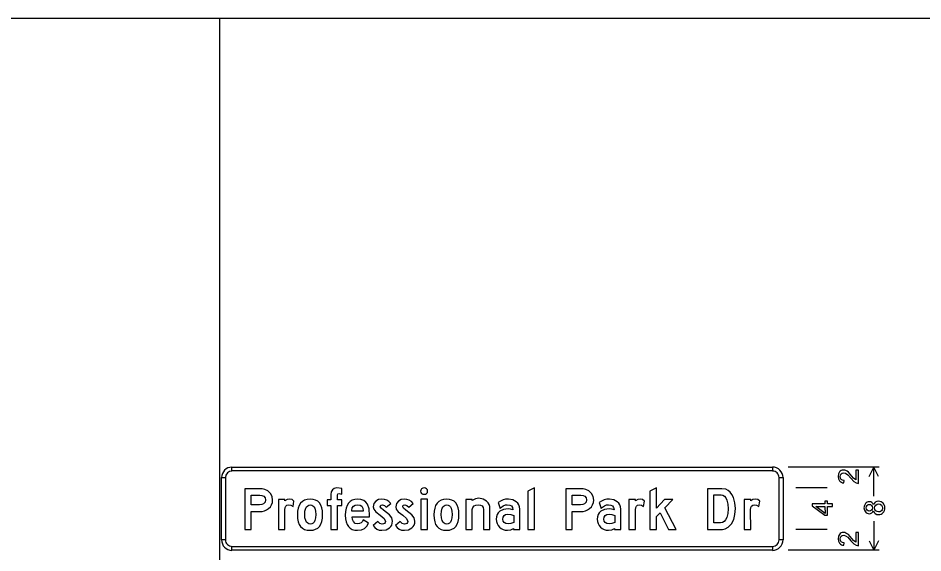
# Model space of a CAD drawing. Extents: x 1001568 to 1002149, y 1840825 to 1841423.
# Drawn here: x 1001915.42 to 1001929.93, y 1841002.09 to 1841010.67 of the extents above; entities that cross this region are included whole.
import ezdxf

# ---------------------------------------------------------------- set-up
doc = ezdxf.new("R2010")
doc.units = 0
doc.layers.add('R_No Plot', color=7, linetype='Continuous')
doc.layers.add('SIGNS', color=7, linetype='Continuous')

msp = doc.modelspace()

# ---------------------------------------------------------------- linework, layer by layer
at = {"layer": 'R_No Plot'}
msp.add_line((1001918.65, 1841010.667), (1001918.65, 1840948.127), dxfattribs=at)
msp.add_lwpolyline([(1001886.411, 1841010.667), (1001964.232, 1841010.667), (1001964.232, 1841007.694), (1001968.454, 1841007.694), (1001968.454, 1841006.882), (1001982.133, 1841006.882), (1001982.133, 1840948.127), (1001886.411, 1840948.127)], close=True, dxfattribs=at)
at = {"layer": 'SIGNS'}
for p, q in [((1001918.851, 1841003.407), (1001918.851, 1841003.469)), ((1001927.518, 1841003.469), (1001927.518, 1841003.407)), ((1001929.226, 1841003.469), (1001927.768, 1841003.469)), ((1001928.393, 1841003.469), (1001927.893, 1841003.469)), ((1001929.068, 1841003.32), (1001929.143, 1841003.469)), ((1001929.143, 1841003.001), (1001929.143, 1841003.469)), ((1001929.217, 1841003.32), (1001929.143, 1841003.469)), ((1001918.685, 1841003.302), (1001918.747, 1841003.302)), ((1001927.622, 1841003.302), (1001927.685, 1841003.302)), ((1001928.393, 1841003.136), (1001927.893, 1841003.136)), ((1001929.143, 1841002.604), (1001929.143, 1841002.136)), ((1001928.393, 1841002.469), (1001927.893, 1841002.469)), ((1001928.393, 1841002.469), (1001927.893, 1841002.469)), ((1001918.747, 1841002.302), (1001918.685, 1841002.302)), ((1001927.685, 1841002.302), (1001927.622, 1841002.302)), ((1001929.068, 1841002.285), (1001929.143, 1841002.136)), ((1001929.217, 1841002.285), (1001929.143, 1841002.136)), ((1001918.851, 1841002.136), (1001918.851, 1841002.198)), ((1001927.518, 1841002.198), (1001927.518, 1841002.136)), ((1001929.226, 1841002.136), (1001927.768, 1841002.136)), ((1001928.393, 1841002.136), (1001927.893, 1841002.136))]:
    msp.add_line(p, q, dxfattribs=at)
for points in [[(1001927.518, 1841003.407), (1001918.851, 1841003.407), (1001918.851, 1841003.469), (1001927.518, 1841003.469), (1001927.518, 1841003.407), (1001927.518, 1841003.407)], [(1001928.85, 1841003.421), (1001928.85, 1841003.264), (1001928.817, 1841003.293), (1001928.789, 1841003.326), (1001928.733, 1841003.387), (1001928.713, 1841003.402), (1001928.694, 1841003.413), (1001928.675, 1841003.419), (1001928.656, 1841003.421), (1001928.636, 1841003.419), (1001928.619, 1841003.414), (1001928.603, 1841003.404), (1001928.59, 1841003.391), (1001928.573, 1841003.36), (1001928.567, 1841003.321), (1001928.573, 1841003.28), (1001928.591, 1841003.248), (1001928.604, 1841003.235), (1001928.62, 1841003.226), (1001928.638, 1841003.219), (1001928.659, 1841003.216), (1001928.663, 1841003.256), (1001928.638, 1841003.26), (1001928.619, 1841003.273), (1001928.606, 1841003.293), (1001928.602, 1841003.319), (1001928.606, 1841003.342), (1001928.617, 1841003.361), (1001928.635, 1841003.374), (1001928.658, 1841003.379), (1001928.689, 1841003.37), (1001928.723, 1841003.346), (1001928.774, 1841003.29), (1001928.823, 1841003.239), (1001928.859, 1841003.216), (1001928.893, 1841003.208), (1001928.893, 1841003.421)], [(1001918.747, 1841003.302), (1001918.747, 1841002.302), (1001918.685, 1841002.302), (1001918.685, 1841003.302), (1001918.747, 1841003.302), (1001918.747, 1841003.302)], [(1001927.622, 1841002.302), (1001927.622, 1841003.302), (1001927.685, 1841003.302), (1001927.685, 1841002.302), (1001927.622, 1841002.302), (1001927.622, 1841002.302)], [(1001920.437, 1841002.469), (1001920.544, 1841002.469), (1001920.544, 1841002.856), (1001920.612, 1841002.856), (1001920.612, 1841002.943), (1001920.543, 1841002.943), (1001920.543, 1841003.022), (1001920.548, 1841003.04), (1001920.567, 1841003.046), (1001920.612, 1841003.038), (1001920.612, 1841003.124), (1001920.531, 1841003.136), (1001920.49, 1841003.128), (1001920.46, 1841003.104), (1001920.442, 1841003.071), (1001920.437, 1841003.028), (1001920.437, 1841002.943), (1001920.375, 1841002.943), (1001920.375, 1841002.856), (1001920.437, 1841002.856)], [(1001921.93, 1841003.136), (1001921.91, 1841003.132), (1001921.892, 1841003.119), (1001921.879, 1841003.102), (1001921.875, 1841003.083), (1001921.879, 1841003.064), (1001921.892, 1841003.048), (1001921.91, 1841003.037), (1001921.932, 1841003.033), (1001921.953, 1841003.037), (1001921.971, 1841003.047), (1001921.983, 1841003.063), (1001921.987, 1841003.084), (1001921.983, 1841003.103), (1001921.971, 1841003.12), (1001921.952, 1841003.132)], [(1001923.595, 1841002.469), (1001923.7, 1841002.469), (1001923.7, 1841003.136), (1001923.595, 1841003.085)], [(1001925.548, 1841002.469), (1001925.655, 1841002.469), (1001925.655, 1841002.677), (1001925.714, 1841002.739), (1001925.851, 1841002.469), (1001925.97, 1841002.469), (1001925.791, 1841002.819), (1001925.918, 1841002.95), (1001925.785, 1841002.95), (1001925.655, 1841002.811), (1001925.655, 1841003.136), (1001925.548, 1841003.085)], [(1001919.595, 1841002.469), (1001919.7, 1841002.469), (1001919.699, 1841002.786), (1001919.703, 1841002.821), (1001919.714, 1841002.845), (1001919.733, 1841002.86), (1001919.759, 1841002.865), (1001919.794, 1841002.858), (1001919.831, 1841002.838), (1001919.845, 1841002.926), (1001919.814, 1841002.948), (1001919.775, 1841002.956), (1001919.735, 1841002.949), (1001919.7, 1841002.927), (1001919.7, 1841002.95), (1001919.595, 1841002.95)], [(1001921.115, 1841002.535), (1001921.14, 1841002.5), (1001921.173, 1841002.476), (1001921.211, 1841002.461), (1001921.256, 1841002.456), (1001921.321, 1841002.466), (1001921.374, 1841002.494), (1001921.396, 1841002.515), (1001921.412, 1841002.541), (1001921.421, 1841002.57), (1001921.425, 1841002.603), (1001921.412, 1841002.654), (1001921.374, 1841002.705), (1001921.28, 1841002.781), (1001921.242, 1841002.812), (1001921.229, 1841002.833), (1001921.238, 1841002.857), (1001921.264, 1841002.865), (1001921.294, 1841002.856), (1001921.324, 1841002.829), (1001921.398, 1841002.887), (1001921.367, 1841002.917), (1001921.333, 1841002.939), (1001921.295, 1841002.952), (1001921.254, 1841002.956), (1001921.202, 1841002.948), (1001921.159, 1841002.924), (1001921.127, 1841002.884), (1001921.117, 1841002.834), (1001921.124, 1841002.794), (1001921.156, 1841002.755), (1001921.228, 1841002.697), (1001921.289, 1841002.643), (1001921.31, 1841002.599), (1001921.306, 1841002.581), (1001921.295, 1841002.567), (1001921.278, 1841002.558), (1001921.259, 1841002.555), (1001921.222, 1841002.566), (1001921.189, 1841002.599)], [(1001921.475, 1841002.535), (1001921.5, 1841002.5), (1001921.533, 1841002.476), (1001921.571, 1841002.461), (1001921.616, 1841002.456), (1001921.681, 1841002.466), (1001921.734, 1841002.494), (1001921.756, 1841002.515), (1001921.772, 1841002.541), (1001921.781, 1841002.57), (1001921.785, 1841002.603), (1001921.772, 1841002.654), (1001921.734, 1841002.705), (1001921.64, 1841002.781), (1001921.602, 1841002.812), (1001921.589, 1841002.833), (1001921.598, 1841002.857), (1001921.624, 1841002.865), (1001921.654, 1841002.856), (1001921.684, 1841002.829), (1001921.758, 1841002.887), (1001921.727, 1841002.917), (1001921.693, 1841002.939), (1001921.655, 1841002.952), (1001921.614, 1841002.956), (1001921.562, 1841002.948), (1001921.519, 1841002.924), (1001921.487, 1841002.884), (1001921.477, 1841002.834), (1001921.484, 1841002.794), (1001921.516, 1841002.755), (1001921.588, 1841002.697), (1001921.649, 1841002.643), (1001921.67, 1841002.599), (1001921.666, 1841002.581), (1001921.655, 1841002.567), (1001921.638, 1841002.558), (1001921.619, 1841002.555), (1001921.582, 1841002.566), (1001921.549, 1841002.599)], [(1001921.879, 1841002.469), (1001921.985, 1841002.469), (1001921.985, 1841002.956), (1001921.879, 1841002.956)], [(1001922.601, 1841002.469), (1001922.704, 1841002.469), (1001922.704, 1841002.789), (1001922.711, 1841002.822), (1001922.733, 1841002.847), (1001922.762, 1841002.861), (1001922.797, 1841002.866), (1001922.835, 1841002.861), (1001922.862, 1841002.846), (1001922.878, 1841002.822), (1001922.883, 1841002.789), (1001922.883, 1841002.469), (1001922.987, 1841002.469), (1001922.987, 1841002.804), (1001922.983, 1841002.839), (1001922.974, 1841002.871), (1001922.957, 1841002.899), (1001922.934, 1841002.924), (1001922.878, 1841002.958), (1001922.81, 1841002.969), (1001922.755, 1841002.96), (1001922.704, 1841002.935), (1001922.704, 1841002.95), (1001922.601, 1841002.95)], [(1001925.215, 1841002.469), (1001925.32, 1841002.469), (1001925.319, 1841002.786), (1001925.323, 1841002.821), (1001925.334, 1841002.845), (1001925.353, 1841002.86), (1001925.379, 1841002.865), (1001925.414, 1841002.858), (1001925.451, 1841002.838), (1001925.465, 1841002.926), (1001925.434, 1841002.948), (1001925.395, 1841002.956), (1001925.355, 1841002.949), (1001925.32, 1841002.927), (1001925.32, 1841002.95), (1001925.215, 1841002.95)], [(1001927.061, 1841002.469), (1001927.167, 1841002.469), (1001927.166, 1841002.786), (1001927.17, 1841002.821), (1001927.181, 1841002.845), (1001927.199, 1841002.86), (1001927.225, 1841002.865), (1001927.261, 1841002.858), (1001927.298, 1841002.838), (1001927.312, 1841002.926), (1001927.28, 1841002.948), (1001927.242, 1841002.956), (1001927.201, 1841002.949), (1001927.167, 1841002.927), (1001927.167, 1841002.95), (1001927.061, 1841002.95)], [(1001928.85, 1841002.421), (1001928.85, 1841002.264), (1001928.817, 1841002.293), (1001928.789, 1841002.326), (1001928.733, 1841002.387), (1001928.713, 1841002.402), (1001928.694, 1841002.413), (1001928.675, 1841002.419), (1001928.656, 1841002.421), (1001928.636, 1841002.419), (1001928.619, 1841002.414), (1001928.603, 1841002.404), (1001928.59, 1841002.391), (1001928.573, 1841002.36), (1001928.567, 1841002.321), (1001928.573, 1841002.28), (1001928.591, 1841002.248), (1001928.604, 1841002.235), (1001928.62, 1841002.226), (1001928.638, 1841002.219), (1001928.659, 1841002.216), (1001928.663, 1841002.256), (1001928.638, 1841002.261), (1001928.619, 1841002.273), (1001928.606, 1841002.293), (1001928.602, 1841002.319), (1001928.606, 1841002.342), (1001928.617, 1841002.361), (1001928.635, 1841002.374), (1001928.658, 1841002.379), (1001928.689, 1841002.37), (1001928.723, 1841002.346), (1001928.774, 1841002.29), (1001928.823, 1841002.239), (1001928.859, 1841002.216), (1001928.893, 1841002.208), (1001928.893, 1841002.421)], [(1001918.851, 1841002.198), (1001927.518, 1841002.198), (1001927.518, 1841002.136), (1001918.851, 1841002.136), (1001918.851, 1841002.198), (1001918.851, 1841002.198)]]:
    msp.add_lwpolyline(points, close=True, dxfattribs=at)
for points in [[(1001919.055, 1841002.469), (1001919.157, 1841002.469), (1001919.157, 1841002.757), (1001919.291, 1841002.757), (1001919.333, 1841002.76), (1001919.372, 1841002.769), (1001919.407, 1841002.784), (1001919.438, 1841002.805), (1001919.466, 1841002.832), (1001919.487, 1841002.864), (1001919.499, 1841002.9), (1001919.503, 1841002.941), (1001919.494, 1841002.996), (1001919.467, 1841003.046), (1001919.426, 1841003.087), (1001919.376, 1841003.113), (1001919.336, 1841003.12), (1001919.28, 1841003.123), (1001919.055, 1841003.123), (1001919.055, 1841002.469)], [(1001924.201, 1841002.469), (1001924.304, 1841002.469), (1001924.304, 1841002.757), (1001924.437, 1841002.757), (1001924.48, 1841002.76), (1001924.518, 1841002.769), (1001924.553, 1841002.784), (1001924.585, 1841002.805), (1001924.613, 1841002.832), (1001924.633, 1841002.864), (1001924.645, 1841002.9), (1001924.65, 1841002.941), (1001924.641, 1841002.996), (1001924.614, 1841003.046), (1001924.573, 1841003.087), (1001924.522, 1841003.113), (1001924.483, 1841003.12), (1001924.427, 1841003.123), (1001924.201, 1841003.123), (1001924.201, 1841002.469)], [(1001926.704, 1841003.123), (1001926.475, 1841003.123), (1001926.475, 1841002.469), (1001926.715, 1841002.469), (1001926.759, 1841002.479), (1001926.806, 1841002.508), (1001926.857, 1841002.562), (1001926.894, 1841002.629), (1001926.915, 1841002.71), (1001926.923, 1841002.804), (1001926.914, 1841002.896), (1001926.889, 1841002.984), (1001926.865, 1841003.031), (1001926.838, 1841003.068), (1001926.806, 1841003.096), (1001926.77, 1841003.114), (1001926.704, 1841003.123)], [(1001919.157, 1841002.866), (1001919.157, 1841003.02), (1001919.298, 1841003.02), (1001919.332, 1841003.015), (1001919.361, 1841003.001), (1001919.381, 1841002.976), (1001919.388, 1841002.943), (1001919.381, 1841002.908), (1001919.359, 1841002.883), (1001919.329, 1841002.87), (1001919.292, 1841002.866), (1001919.29, 1841002.866), (1001919.157, 1841002.866)], [(1001924.304, 1841002.866), (1001924.304, 1841003.02), (1001924.445, 1841003.02), (1001924.479, 1841003.015), (1001924.507, 1841003.001), (1001924.528, 1841002.976), (1001924.535, 1841002.943), (1001924.527, 1841002.908), (1001924.505, 1841002.883), (1001924.476, 1841002.87), (1001924.438, 1841002.866), (1001924.436, 1841002.866), (1001924.304, 1841002.866)], [(1001926.683, 1841002.577), (1001926.577, 1841002.577), (1001926.577, 1841003.025), (1001926.693, 1841003.025), (1001926.722, 1841003.02), (1001926.748, 1841003.004), (1001926.769, 1841002.977), (1001926.787, 1841002.941), (1001926.803, 1841002.876), (1001926.808, 1841002.801), (1001926.802, 1841002.725), (1001926.783, 1841002.659), (1001926.765, 1841002.623), (1001926.742, 1841002.597), (1001926.715, 1841002.582), (1001926.683, 1841002.577)], [(1001920.304, 1841002.709), (1001920.3, 1841002.767), (1001920.291, 1841002.817), (1001920.275, 1841002.859), (1001920.253, 1841002.894), (1001920.225, 1841002.921), (1001920.191, 1841002.941), (1001920.151, 1841002.952), (1001920.104, 1841002.956), (1001920.056, 1841002.952), (1001920.015, 1841002.94), (1001919.98, 1841002.92), (1001919.952, 1841002.893), (1001919.93, 1841002.856), (1001919.914, 1841002.813), (1001919.904, 1841002.761), (1001919.901, 1841002.702), (1001919.904, 1841002.644), (1001919.914, 1841002.594), (1001919.93, 1841002.552), (1001919.952, 1841002.518), (1001919.98, 1841002.491), (1001920.015, 1841002.471), (1001920.056, 1841002.46), (1001920.104, 1841002.456), (1001920.151, 1841002.46), (1001920.191, 1841002.472), (1001920.225, 1841002.491), (1001920.253, 1841002.519), (1001920.275, 1841002.555), (1001920.291, 1841002.598), (1001920.3, 1841002.649), (1001920.304, 1841002.709)], [(1001920.196, 1841002.712), (1001920.192, 1841002.658), (1001920.179, 1841002.612), (1001920.166, 1841002.588), (1001920.15, 1841002.571), (1001920.13, 1841002.56), (1001920.108, 1841002.557), (1001920.085, 1841002.56), (1001920.065, 1841002.57), (1001920.048, 1841002.587), (1001920.035, 1841002.611), (1001920.021, 1841002.656), (1001920.017, 1841002.71), (1001920.021, 1841002.764), (1001920.035, 1841002.809), (1001920.048, 1841002.833), (1001920.065, 1841002.85), (1001920.085, 1841002.86), (1001920.108, 1841002.864), (1001920.13, 1841002.861), (1001920.149, 1841002.85), (1001920.165, 1841002.833), (1001920.179, 1841002.81), (1001920.192, 1841002.765), (1001920.196, 1841002.712)], [(1001920.955, 1841002.623), (1001920.942, 1841002.595), (1001920.923, 1841002.575), (1001920.897, 1841002.563), (1001920.866, 1841002.559), (1001920.828, 1841002.568), (1001920.799, 1841002.595), (1001920.782, 1841002.63), (1001920.776, 1841002.674), (1001921.057, 1841002.674), (1001921.058, 1841002.696), (1001921.051, 1841002.799), (1001921.025, 1841002.875), (1001920.998, 1841002.91), (1001920.963, 1841002.936), (1001920.918, 1841002.951), (1001920.866, 1841002.956), (1001920.819, 1841002.952), (1001920.779, 1841002.94), (1001920.745, 1841002.92), (1001920.717, 1841002.892), (1001920.696, 1841002.855), (1001920.68, 1841002.811), (1001920.671, 1841002.758), (1001920.668, 1841002.698), (1001920.671, 1841002.641), (1001920.68, 1841002.592), (1001920.696, 1841002.55), (1001920.717, 1841002.517), (1001920.745, 1841002.49), (1001920.779, 1841002.471), (1001920.819, 1841002.46), (1001920.866, 1841002.456), (1001920.925, 1841002.463), (1001920.974, 1841002.484), (1001921.013, 1841002.52), (1001921.041, 1841002.569), (1001920.955, 1841002.623)], [(1001920.953, 1841002.764), (1001920.774, 1841002.764), (1001920.774, 1841002.775), (1001920.78, 1841002.815), (1001920.797, 1841002.844), (1001920.825, 1841002.861), (1001920.866, 1841002.866), (1001920.904, 1841002.86), (1001920.932, 1841002.842), (1001920.948, 1841002.812), (1001920.953, 1841002.771), (1001920.953, 1841002.764)], [(1001922.49, 1841002.709), (1001922.487, 1841002.767), (1001922.478, 1841002.817), (1001922.462, 1841002.859), (1001922.44, 1841002.894), (1001922.412, 1841002.921), (1001922.378, 1841002.941), (1001922.337, 1841002.952), (1001922.29, 1841002.956), (1001922.243, 1841002.952), (1001922.202, 1841002.94), (1001922.167, 1841002.92), (1001922.138, 1841002.893), (1001922.116, 1841002.856), (1001922.101, 1841002.813), (1001922.091, 1841002.761), (1001922.088, 1841002.702), (1001922.091, 1841002.644), (1001922.101, 1841002.594), (1001922.116, 1841002.552), (1001922.138, 1841002.518), (1001922.167, 1841002.491), (1001922.202, 1841002.471), (1001922.243, 1841002.46), (1001922.29, 1841002.456), (1001922.337, 1841002.46), (1001922.378, 1841002.472), (1001922.412, 1841002.491), (1001922.44, 1841002.519), (1001922.462, 1841002.555), (1001922.478, 1841002.598), (1001922.487, 1841002.649), (1001922.49, 1841002.709)], [(1001922.383, 1841002.712), (1001922.378, 1841002.658), (1001922.366, 1841002.612), (1001922.353, 1841002.588), (1001922.337, 1841002.571), (1001922.317, 1841002.56), (1001922.294, 1841002.557), (1001922.271, 1841002.56), (1001922.252, 1841002.57), (1001922.235, 1841002.587), (1001922.222, 1841002.611), (1001922.208, 1841002.656), (1001922.203, 1841002.71), (1001922.208, 1841002.764), (1001922.222, 1841002.809), (1001922.235, 1841002.833), (1001922.252, 1841002.85), (1001922.271, 1841002.86), (1001922.294, 1841002.864), (1001922.317, 1841002.861), (1001922.336, 1841002.85), (1001922.352, 1841002.833), (1001922.365, 1841002.81), (1001922.378, 1841002.765), (1001922.383, 1841002.712)], [(1001923.362, 1841002.469), (1001923.464, 1841002.469), (1001923.464, 1841002.797), (1001923.46, 1841002.832), (1001923.45, 1841002.863), (1001923.432, 1841002.891), (1001923.408, 1841002.915), (1001923.351, 1841002.946), (1001923.282, 1841002.956), (1001923.238, 1841002.953), (1001923.196, 1841002.943), (1001923.157, 1841002.926), (1001923.12, 1841002.903), (1001923.15, 1841002.805), (1001923.172, 1841002.829), (1001923.201, 1841002.849), (1001923.234, 1841002.862), (1001923.265, 1841002.866), (1001923.303, 1841002.861), (1001923.331, 1841002.846), (1001923.346, 1841002.82), (1001923.356, 1841002.782), (1001923.316, 1841002.797), (1001923.278, 1841002.802), (1001923.204, 1841002.792), (1001923.145, 1841002.761), (1001923.12, 1841002.736), (1001923.102, 1841002.707), (1001923.091, 1841002.673), (1001923.088, 1841002.635), (1001923.091, 1841002.597), (1001923.101, 1841002.563), (1001923.117, 1841002.533), (1001923.14, 1841002.506), (1001923.167, 1841002.484), (1001923.198, 1841002.469), (1001923.231, 1841002.459), (1001923.268, 1841002.456), (1001923.322, 1841002.463), (1001923.362, 1841002.485), (1001923.362, 1841002.469)], [(1001924.982, 1841002.469), (1001925.084, 1841002.469), (1001925.084, 1841002.797), (1001925.08, 1841002.832), (1001925.07, 1841002.863), (1001925.052, 1841002.891), (1001925.028, 1841002.915), (1001924.971, 1841002.946), (1001924.902, 1841002.956), (1001924.858, 1841002.953), (1001924.816, 1841002.943), (1001924.777, 1841002.926), (1001924.74, 1841002.903), (1001924.77, 1841002.805), (1001924.792, 1841002.829), (1001924.821, 1841002.849), (1001924.854, 1841002.862), (1001924.885, 1841002.866), (1001924.923, 1841002.861), (1001924.951, 1841002.846), (1001924.966, 1841002.82), (1001924.976, 1841002.782), (1001924.936, 1841002.797), (1001924.898, 1841002.802), (1001924.824, 1841002.792), (1001924.765, 1841002.761), (1001924.74, 1841002.736), (1001924.722, 1841002.707), (1001924.711, 1841002.673), (1001924.708, 1841002.635), (1001924.711, 1841002.597), (1001924.721, 1841002.563), (1001924.737, 1841002.533), (1001924.76, 1841002.506), (1001924.787, 1841002.484), (1001924.818, 1841002.469), (1001924.851, 1841002.459), (1001924.888, 1841002.456), (1001924.942, 1841002.463), (1001924.982, 1841002.485), (1001924.982, 1841002.469)], [(1001928.476, 1841002.839), (1001928.476, 1841002.881), (1001928.398, 1841002.881), (1001928.398, 1841002.923), (1001928.356, 1841002.923), (1001928.356, 1841002.881), (1001928.15, 1841002.881), (1001928.15, 1841002.846), (1001928.356, 1841002.697), (1001928.398, 1841002.697), (1001928.398, 1841002.839), (1001928.476, 1841002.839)], [(1001928.356, 1841002.839), (1001928.362, 1841002.728), (1001928.209, 1841002.839), (1001928.356, 1841002.839)], [(1001929.134, 1841002.771), (1001929.146, 1841002.743), (1001929.163, 1841002.724), (1001929.187, 1841002.712), (1001929.217, 1841002.708), (1001929.239, 1841002.71), (1001929.258, 1841002.716), (1001929.275, 1841002.726), (1001929.29, 1841002.74), (1001929.302, 1841002.755), (1001929.31, 1841002.773), (1001929.315, 1841002.793), (1001929.317, 1841002.815), (1001929.315, 1841002.836), (1001929.31, 1841002.856), (1001929.302, 1841002.874), (1001929.29, 1841002.89), (1001929.276, 1841002.904), (1001929.258, 1841002.914), (1001929.239, 1841002.919), (1001929.218, 1841002.921), (1001929.189, 1841002.917), (1001929.165, 1841002.906), (1001929.147, 1841002.888), (1001929.134, 1841002.863), (1001929.123, 1841002.885), (1001929.109, 1841002.901), (1001929.091, 1841002.911), (1001929.069, 1841002.914), (1001929.05, 1841002.912), (1001929.034, 1841002.907), (1001929.019, 1841002.898), (1001929.006, 1841002.885), (1001928.989, 1841002.855), (1001928.983, 1841002.818), (1001928.989, 1841002.781), (1001929.006, 1841002.751), (1001929.018, 1841002.739), (1001929.033, 1841002.73), (1001929.049, 1841002.724), (1001929.068, 1841002.723), (1001929.09, 1841002.726), (1001929.109, 1841002.735), (1001929.123, 1841002.75), (1001929.134, 1841002.771)], [(1001929.067, 1841002.765), (1001929.049, 1841002.769), (1001929.034, 1841002.779), (1001929.023, 1841002.797), (1001929.019, 1841002.818), (1001929.023, 1841002.839), (1001929.034, 1841002.856), (1001929.05, 1841002.868), (1001929.069, 1841002.872), (1001929.089, 1841002.868), (1001929.105, 1841002.856), (1001929.115, 1841002.839), (1001929.118, 1841002.819), (1001929.115, 1841002.797), (1001929.104, 1841002.78), (1001929.087, 1841002.769), (1001929.067, 1841002.765)], [(1001929.217, 1841002.751), (1001929.192, 1841002.756), (1001929.171, 1841002.769), (1001929.158, 1841002.789), (1001929.154, 1841002.814), (1001929.158, 1841002.839), (1001929.172, 1841002.86), (1001929.193, 1841002.874), (1001929.218, 1841002.879), (1001929.243, 1841002.874), (1001929.264, 1841002.861), (1001929.277, 1841002.84), (1001929.281, 1841002.815), (1001929.279, 1841002.798), (1001929.273, 1841002.782), (1001929.263, 1841002.768), (1001929.25, 1841002.759), (1001929.235, 1841002.753), (1001929.217, 1841002.751)], [(1001923.37, 1841002.58), (1001923.323, 1841002.564), (1001923.277, 1841002.559), (1001923.242, 1841002.564), (1001923.215, 1841002.579), (1001923.197, 1841002.603), (1001923.191, 1841002.636), (1001923.196, 1841002.669), (1001923.212, 1841002.693), (1001923.238, 1841002.708), (1001923.276, 1841002.713), (1001923.321, 1841002.707), (1001923.37, 1841002.692), (1001923.37, 1841002.58)], [(1001924.99, 1841002.58), (1001924.943, 1841002.564), (1001924.897, 1841002.559), (1001924.862, 1841002.564), (1001924.835, 1841002.579), (1001924.817, 1841002.603), (1001924.811, 1841002.636), (1001924.816, 1841002.669), (1001924.832, 1841002.693), (1001924.858, 1841002.708), (1001924.896, 1841002.713), (1001924.941, 1841002.707), (1001924.99, 1841002.692), (1001924.99, 1841002.58)]]:
    msp.add_lwpolyline(points, dxfattribs=at)
for centre, radius, start, end in [((1001918.851, 1841003.302), 0.167, 90.0002, 179.9998), ((1001927.518, 1841003.302), 0.167, 0, 90.0002), ((1001918.851, 1841003.302), 0.104, 90.0002, 179.9998), ((1001927.518, 1841003.302), 0.104, 0, 90.0002), ((1001918.851, 1841002.302), 0.167, 179.9998, 270.0001), ((1001918.851, 1841002.302), 0.104, 179.9998, 270.0001), ((1001927.518, 1841002.302), 0.167, 270.0001, 0.0003), ((1001927.518, 1841002.302), 0.104, 270.0001, 0.0003)]:
    msp.add_arc(centre, radius, start, end, dxfattribs=at)

doc.saveas('drawing.dxf')
